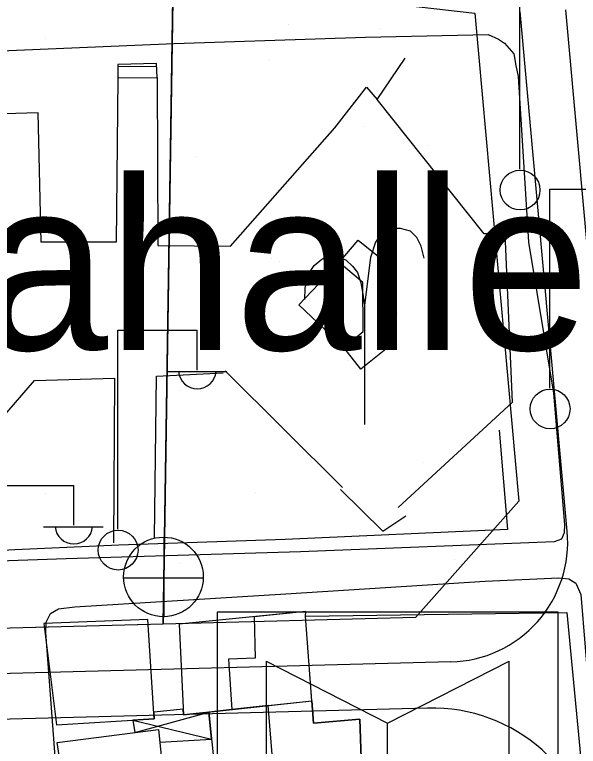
# Model space of a CAD drawing. Extents: x 417997 to 421451, y 4451742 to 4455216.
# Drawn here: x 420568.7 to 420618.3, y 4452618.3 to 4452682.6 of the extents above; entities that cross this region are included whole.
import ezdxf

# ---------------------------------------------------------------- set-up
doc = ezdxf.new("R2010")
doc.units = 0
for name, color, linetype in [('ADA', 7, 'Continuous'), ('ADAKENARI', 7, 'Continuous'), ('B_Merdiven', 7, 'Continuous'), ('B_Mesken', 7, 'Continuous'), ('B_Sundurma', 7, 'Continuous'), ('B_Teras', 7, 'Continuous'), ('Default', 7, 'Continuous'), ('Hid_Havuz', 7, 'Continuous'), ('KALDIRIM', 7, 'Continuous'), ('LJ_SEMBOL', 7, 'Continuous'), ('O_Park_Bahce', 7, 'Continuous'), ('PL_AYA_PARK_DINLENME', 7, 'Continuous'), ('PL_OZEL_DONATI', 7, 'Continuous'), ('S_Elektrik_Diregi', 7, 'Continuous'), ('S_Rogar_Kapagi', 7, 'Continuous'), ('Sinir_Duvar_tek_tarafa_ait', 7, 'Continuous'), ('TR_PARKALANI', 7, 'Continuous'), ('TR_SAGLIKTESIS', 7, 'Continuous'), ('Y_Bucak_Koy', 7, 'Continuous'), ('Yol_Kaldirim_kenari_bordurtasi', 7, 'Continuous'), ('Yol_Sose', 7, 'Continuous')]:
    doc.layers.add(name, color=color, linetype=linetype)

# ---------------------------------------------------------------- blocks, each defined once
blk = doc.blocks.new('POINT_DISPLAY')
at = {"layer": 'Default'}
blk.add_line((0, 0), (0, 0), dxfattribs=at)

msp = doc.modelspace()

# ---------------------------------------------------------------- linework, layer by layer
at = {"layer": 'ADA'}
msp.add_line((420581.766, 4452629.028), (420582.626, 4452685.788), dxfattribs=at)
msp.add_line((420581.766, 4452629.028), (420582.626, 4452685.788), dxfattribs=at)
at = {"layer": 'ADAKENARI'}
for p, q in [((420609.16, 4452682.739), (420613.043, 4452639.838)), ((420609.16, 4452682.739), (420613.043, 4452639.838)), ((420613.043, 4452639.838), (420603.948, 4452629.614)), ((420613.043, 4452639.838), (420603.948, 4452629.614)), ((420581.766, 4452629.028), (420554.769, 4452628.316)), ((420581.766, 4452629.028), (420554.769, 4452628.316)), ((420603.948, 4452629.614), (420581.766, 4452629.028)), ((420603.948, 4452629.614), (420581.766, 4452629.028))]:
    msp.add_line(p, q, dxfattribs=at)
at = {"layer": 'B_Merdiven'}
msp.add_line((420577.761, 4452678.058), (420581.171, 4452678.074), dxfattribs=at)
msp.add_lwpolyline([(420577.777, 4452677.059), (420581.221, 4452677.075), (420581.16, 4452678.306), (420577.758, 4452678.23)], close=True, dxfattribs=at)
at = {"layer": 'B_Mesken'}
for points in [[(420583.16, 4452629.023), (420583.535, 4452621.041), (420594.829, 4452622.279), (420594.289, 4452629.733), (420594.304, 4452630.121)], [(420618.874, 4452613.121), (420606.858, 4452613.304), (420604.328, 4452613.264), (420599.323, 4452612.953), (420599.058, 4452620.67), (420594.971, 4452620.304), (420594.289, 4452629.733), (420617.267, 4452630.043)], [(420580.972, 4452620.706), (420580.394, 4452629.422), (420571.248, 4452629.089), (420572.381, 4452620.158)], [(420592.045, 4452608.967), (420590.99, 4452621.858), (420594.829, 4452622.279), (420594.971, 4452620.304), (420599.058, 4452620.67), (420599.323, 4452612.953), (420599.693, 4452610.097)], [(420585.768, 4452621.286), (420586.577, 4452613.466), (420589.429, 4452613.668), (420591.665, 4452613.614), (420590.99, 4452621.858), (420587.801, 4452621.508)], [(420572.431, 4452618.61), (420581.335, 4452619.746), (420582.009, 4452613.142), (420573.72, 4452612.556), (420573.369, 4452612.511)]]:
    msp.add_lwpolyline(points, close=True, dxfattribs=at)
at = {"layer": 'B_Sundurma'}
for p, q in [((420579.248, 4452619.48), (420585.768, 4452621.286)), ((420579.097, 4452620.586), (420586.015, 4452618.901))]:
    msp.add_line(p, q, dxfattribs=at)
msp.add_lwpolyline([(420579.097, 4452620.586), (420579.248, 4452619.48), (420581.335, 4452619.746), (420581.447, 4452618.648), (420586.015, 4452618.901), (420585.768, 4452621.286), (420583.535, 4452621.041), (420583.512, 4452621.535), (420580.934, 4452621.289), (420580.972, 4452620.706)], close=True, dxfattribs=at)
at = {"layer": 'B_Teras'}
msp.add_lwpolyline([(420587.504, 4452625.931), (420587.801, 4452621.508), (420594.829, 4452622.279), (420594.289, 4452629.733), (420594.304, 4452630.121), (420589.77, 4452629.674), (420589.844, 4452626.015)], close=True, dxfattribs=at)
at = {"layer": 'Hid_Havuz'}
for points in [[(420604.709, 4452661.195), (420604.464, 4452662.245), (420604.079, 4452663.015), (420603.519, 4452663.575), (420602.644, 4452663.82), (420601.804, 4452663.82), (420600.999, 4452663.435), (420600.439, 4452662.595), (420599.984, 4452661.265), (420599.459, 4452657.065)], [(420594.209, 4452657.555), (420594.244, 4452658.57), (420594.454, 4452659.515), (420594.734, 4452660.11), (420595.049, 4452660.565), (420595.714, 4452661.125), (420596.414, 4452661.44), (420597.149, 4452661.335), (420597.849, 4452661.02), (420598.409, 4452660.495), (420598.864, 4452659.935), (420599.144, 4452659.025), (420599.284, 4452658.22), (420599.459, 4452657.065), (420599.459, 4452646.565)]]:
    msp.add_lwpolyline(points, dxfattribs=at)
msp.add_lwpolyline([(420597.248, 4452660.812), (420598.896, 4452662.788), (420601.878, 4452660.414), (420602.207, 4452653.905), (420599.14, 4452651.436), (420597.64, 4452653.352), (420599.336, 4452654.76), (420599.326, 4452659.053)], close=True, dxfattribs=at)
at = {"layer": 'KALDIRIM'}
for p, q in [((420617.299, 4452637.196), (420613.163, 4452682.891)), ((420617.299, 4452637.196), (420613.163, 4452682.891)), ((420620.788, 4452643.018), (420617.165, 4452683.043)), ((420620.788, 4452643.018), (420617.165, 4452683.043)), ((420607.068, 4452625.695), (420554.875, 4452624.317)), ((420607.068, 4452625.695), (420554.875, 4452624.317)), ((420605.012, 4452621.64), (420554.98, 4452620.318)), ((420605.012, 4452621.64), (420554.98, 4452620.318))]:
    msp.add_line(p, q, dxfattribs=at)
for centre, radius, start, end in [((420606.789, 4452636.244), 10.553, 271.51277, 5.17195), ((420606.789, 4452636.244), 10.553, 271.51277, 5.17195), ((420605.396, 4452607.075), 14.569, 5.17195, 91.51277), ((420605.396, 4452607.075), 14.569, 5.17195, 91.51277)]:
    msp.add_arc(centre, radius, start, end, dxfattribs=at)
at = {"layer": 'LJ_SEMBOL'}
for p, q in [((420616.501, 4452630.063), (420586.501, 4452630.063)), ((420586.501, 4452630.063), (420586.501, 4452600.063)), ((420616.501, 4452630.063), (420586.501, 4452630.063)), ((420586.501, 4452630.063), (420586.501, 4452600.063)), ((420616.501, 4452600.063), (420616.501, 4452630.063)), ((420616.501, 4452600.063), (420616.501, 4452630.063)), ((420590.809, 4452625.773), (420590.809, 4452611.112)), ((420590.809, 4452625.773), (420601.501, 4452620.325)), ((420590.809, 4452625.773), (420590.809, 4452611.112)), ((420590.809, 4452625.773), (420601.501, 4452620.325)), ((420601.501, 4452620.325), (420612.193, 4452625.773)), ((420601.501, 4452620.325), (420612.193, 4452625.773)), ((420612.193, 4452611.112), (420612.193, 4452625.773)), ((420612.193, 4452611.112), (420612.193, 4452625.773)), ((420601.501, 4452605.664), (420601.501, 4452620.325)), ((420601.501, 4452605.664), (420601.501, 4452620.325))]:
    msp.add_line(p, q, dxfattribs=at)
msp.add_lwpolyline([(420586.501, 4452600.063), (420616.501, 4452600.063), (420616.501, 4452630.063), (420586.501, 4452630.063)], close=True, dxfattribs=at)
msp.add_lwpolyline([(420586.501, 4452600.063), (420616.501, 4452600.063), (420616.501, 4452630.063), (420586.501, 4452630.063)], close=True, dxfattribs=at)
at = {"layer": 'O_Park_Bahce'}
for points in [[(420577.777, 4452677.059), (420577.613, 4452662.595), (420571.031, 4452662.621), (420570.753, 4452673.966), (420563.831, 4452673.765), (420563.94, 4452661.182), (420558.859, 4452661.218), (420558.777, 4452653.905), (420561.955, 4452650.367), (420566.017, 4452654.8), (420566.188, 4452661.222)], [(420581.221, 4452677.075), (420581.284, 4452662.321), (420587.692, 4452662.265)], [(420596.845, 4452672.658), (420599.647, 4452676.223), (420600.584, 4452675.141)], [(420612.484, 4452648.54), (420611.852, 4452663.339)], [(420597.248, 4452660.812), (420593.682, 4452657.106), (420597.64, 4452653.352)], [(420580.999, 4452636.611), (420581.161, 4452650.829), (420587.034, 4452651.109)], [(420533.309, 4452641.343), (420543.804, 4452636.779), (420549.891, 4452643.873), (420560.578, 4452639.058), (420570.429, 4452650.442), (420577.462, 4452650.66), (420577.4, 4452636.18)], [(420597.349, 4452640.869), (420601.086, 4452637.201), (420603.092, 4452638.542)]]:
    msp.add_lwpolyline(points, dxfattribs=at)
at = {"layer": 'PL_AYA_PARK_DINLENME'}
msp.add_lwpolyline([(420609.16, 4452682.739), (420613.043, 4452639.838), (420603.948, 4452629.614), (420581.766, 4452629.028), (420582.626, 4452685.788)], close=True, dxfattribs=at)
msp.add_lwpolyline([(420609.16, 4452682.739), (420613.043, 4452639.838), (420603.948, 4452629.614), (420581.766, 4452629.028), (420582.626, 4452685.788)], close=True, dxfattribs=at)
at = {"layer": 'PL_OZEL_DONATI'}
msp.add_lwpolyline([(420532.643, 4452685.097), (420554.318, 4452686.645), (420582.626, 4452685.788), (420581.766, 4452629.028), (420554.769, 4452628.316), (420551.655, 4452628.117), (420548.565, 4452627.689), (420545.515, 4452627.032), (420542.522, 4452626.15), (420539.603, 4452625.049), (420536.774, 4452623.734), (420534.05, 4452622.212), (420531.446, 4452620.493)], close=True, dxfattribs=at)
msp.add_lwpolyline([(420532.643, 4452685.097), (420554.318, 4452686.645), (420582.626, 4452685.788), (420581.766, 4452629.028), (420554.769, 4452628.316), (420551.655, 4452628.117), (420548.565, 4452627.689), (420545.515, 4452627.032), (420542.522, 4452626.15), (420539.603, 4452625.049), (420536.774, 4452623.734), (420534.05, 4452622.212), (420531.446, 4452620.493)], close=True, dxfattribs=at)
at = {"layer": 'S_Elektrik_Diregi'}
for p, q in [((420613.117, 4452669.03), (420613.117, 4452686.53)), ((420615.758, 4452649.78), (420615.758, 4452667.28)), ((420615.758, 4452667.28), (420622.758, 4452667.28)), ((420577.755, 4452637.364), (420577.755, 4452654.865)), ((420577.755, 4452654.865), (420584.755, 4452654.865)), ((420584.755, 4452651.365), (420584.755, 4452654.865)), ((420582.095, 4452651.225), (420587.345, 4452651.225)), ((420566.896, 4452641.219), (420573.896, 4452641.219)), ((420573.896, 4452637.719), (420573.896, 4452641.219)), ((420571.236, 4452637.579), (420576.486, 4452637.579))]:
    msp.add_line(p, q, dxfattribs=at)
for centre in [(420613.153, 4452667.194), (420615.794, 4452647.944), (420577.791, 4452635.529)]:
    msp.add_circle(centre, 1.75, dxfattribs=at)
for centre in [(420584.756, 4452651.377), (420573.897, 4452637.732)]:
    msp.add_arc(centre, 1.658, 184.83843, 355.14641, dxfattribs=at)
at = {"layer": 'S_Rogar_Kapagi'}
for p, q in [((420581.832, 4452629.638), (420581.832, 4452636.638)), ((420578.262, 4452633.103), (420585.262, 4452633.103))]:
    msp.add_line(p, q, dxfattribs=at)
msp.add_circle((420581.778, 4452633.167), 3.5, dxfattribs=at)
at = {"layer": 'Sinir_Duvar_tek_tarafa_ait'}
for points in [[(420611.852, 4452663.339), (420610.003, 4452663.332), (420600.584, 4452675.141), (420603.047, 4452678.784)], [(420587.692, 4452662.265), (420596.845, 4452672.658)], [(420587.21, 4452651.287), (420597.525, 4452641.046)], [(420602.415, 4452639.278), (420612.484, 4452648.54)], [(420568.694, 4452635.553), (420564.964, 4452635.342)], [(420577.859, 4452635.95), (420568.694, 4452635.553)]]:
    msp.add_lwpolyline(points, dxfattribs=at)
at = {"layer": 'Yol_Kaldirim_kenari_bordurtasi'}
msp.add_lwpolyline([(420611.298, 4452646.09), (420612.057, 4452637.341), (420592.495, 4452636.475), (420577.859, 4452635.95)], dxfattribs=at)
at = {"layer": 'Yol_Sose'}
for points in [[(420563.997, 4452679.273), (420582.71, 4452680.069), (420599.544, 4452680.622), (420610.355, 4452680.855), (420611.25, 4452680.467), (420611.792, 4452680.109), (420612.59, 4452679.181), (420612.792, 4452678.135), (420612.995, 4452677.162), (420613.898, 4452662.595), (420616.088, 4452649.338), (420617.065, 4452637.767), (420617.028, 4452637.052), (420616.791, 4452636.486), (420616.143, 4452636.261), (420593.826, 4452635.377), (420573.226, 4452634.757), (420552.133, 4452634.03)], [(420573.838, 4452600.212), (420572.309, 4452616.593), (420571.429, 4452628.281), (420571.456, 4452629.205), (420571.842, 4452629.964), (420572.559, 4452630.361), (420573.973, 4452630.547), (420592.537, 4452631.687), (420610.085, 4452632.804), (420616.564, 4452633.085), (420617.438, 4452633.002), (420618.051, 4452632.613), (420618.5, 4452631.627), (420619.257, 4452622.356), (420620.525, 4452609.646), (420621.064, 4452601.344), (420621.053, 4452600.81), (420620.905, 4452600.314), (420620.407, 4452600.05), (420608.623, 4452598.565), (420592.231, 4452597.234), (420577.316, 4452595.752)]]:
    msp.add_lwpolyline(points, dxfattribs=at)

# ---------------------------------------------------------------- block references
at = {"layer": 'TR_PARKALANI', "xscale": 0.1, "yscale": 0.10000000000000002}
for p in [(420592.779, 4452681.742), (420592.779, 4452681.742), (420600.859, 4452681.419), (420600.859, 4452681.419), (420591.107, 4452678.649), (420591.107, 4452678.649), (420599.44, 4452672.762), (420599.44, 4452672.762), (420605.011, 4452671.12), (420605.011, 4452671.12), (420584.668, 4452670.157), (420584.668, 4452670.157), (420606.1, 4452663.782), (420606.1, 4452663.782), (420591.328, 4452661.177), (420591.328, 4452661.177), (420591.966, 4452660.903), (420591.966, 4452660.903), (420602.406, 4452656.348), (420602.406, 4452656.348), (420586.766, 4452654.028), (420586.766, 4452654.028), (420597.989, 4452652.198), (420597.989, 4452652.198), (420583.217, 4452649.593), (420583.217, 4452649.593), (420604.649, 4452643.218), (420604.649, 4452643.218), (420589.877, 4452640.613), (420589.877, 4452640.613), (420583.293, 4452634.332), (420583.293, 4452634.332), (420607.419, 4452634.708), (420607.419, 4452634.708), (420598.065, 4452631.728), (420598.065, 4452631.728)]:
    msp.add_blockref('POINT_DISPLAY', p, dxfattribs=at)
at = {"layer": 'TR_SAGLIKTESIS', "xscale": 0.1, "yscale": 0.10000000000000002}
for p in [(420571.446, 4452680.493), (420571.446, 4452680.493), (420571.446, 4452660.493), (420571.446, 4452660.493), (420571.446, 4452640.493), (420571.446, 4452640.493)]:
    msp.add_blockref('POINT_DISPLAY', p, dxfattribs=at)

# ---------------------------------------------------------------- texts
at = {"layer": 'Y_Bucak_Koy'}
msp.add_text('Bahar Mahallesi', height=15, dxfattribs=at).set_placement((420489.941, 4452653.14))

doc.saveas('drawing.dxf')
